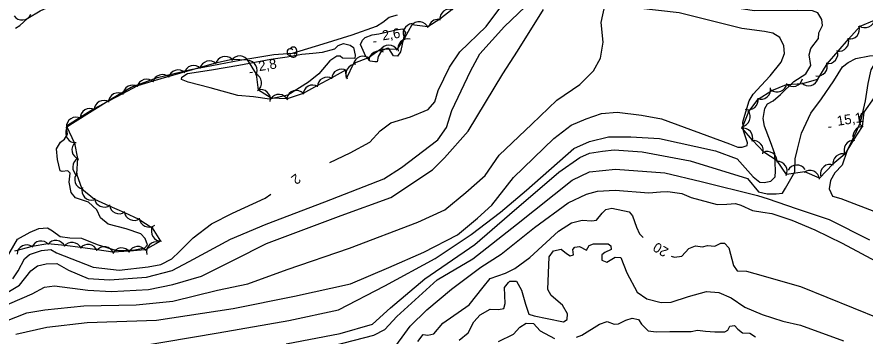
# Model space of a CAD drawing. Extents: x 646142 to 649934, y 5874075 to 5876351.
# Drawn here: x 647756.5 to 648016.1, y 5874831.3 to 5874929.1 of the extents above; entities that cross this region are included whole.
import ezdxf

# ---------------------------------------------------------------- set-up
doc = ezdxf.new("R2010")
doc.units = 0
for name, color, linetype in [('Niveau 1', 7, 'Continuous'), ('Niveau 2', 7, 'Continuous'), ('Niveau 3', 7, 'Continuous'), ('Niveau 4', 7, 'Continuous'), ('Niveau 44', 7, 'Continuous')]:
    doc.layers.add(name, color=color, linetype=linetype)

msp = doc.modelspace()

# ---------------------------------------------------------------- linework, layer by layer
at = {"layer": 'Niveau 1'}
for points in [[(647981.85, 5874905.4), (647984.24, 5874908.07), (647987.02, 5874911.08), (647990.39, 5874915.21), (647991.42, 5874917.93), (647991.19, 5874920.27), (647989.99, 5874922.76), (647987.85, 5874924.09), (647985.31, 5874924.67), (647978.37, 5874925.51), (647959.21, 5874930.35), (647946.53, 5874931.8), (647944.45, 5874933.61), (647943.97, 5874936.06), (647943.63, 5874940.65), (647944.62, 5874943.83), (647946.68, 5874946.89), (647952.62, 5874950.21), (647955.54, 5874952.88), (647957.73, 5874955.83), (647958.78, 5874957.24), (647958.33, 5874960.52)], [(647979.98, 5874889.68), (647980.13, 5874890.53), (647978.82, 5874894.19), (647978.67, 5874896.9), (647979.29, 5874898.98), (647980.63, 5874903.38), (647981.85, 5874905.4)], [(647756.13, 5874831.89), (647765.61, 5874834.03), (647777.99, 5874835.51), (647799.19, 5874836.21), (647822.71, 5874839.76), (647841.47, 5874843.54), (647858.57, 5874847.39), (647870.37, 5874852.37), (647881.01, 5874856.99), (647891.35, 5874862.3), (647897.46, 5874867.41), (647901.79, 5874871.4), (647908.5, 5874879.9), (647920.79, 5874891.8), (647926.17, 5874895.9), (647930.7, 5874897.89), (647935.38, 5874899.55), (647940.19, 5874899.91), (647947.61, 5874899), (647953.76, 5874897.84), (647974.61, 5874890.21), (647977.08, 5874889.16), (647978.5, 5874889.18), (647979.98, 5874889.68)], [(647879.2, 5874829.64), (647880.85, 5874831.8), (647882.28, 5874831.59), (647884.12, 5874832.01), (647886.83, 5874835.34), (647894.95, 5874840.86), (647899.21, 5874846.34), (647901.29, 5874849.02), (647905.99, 5874850.58), (647908.89, 5874852.05), (647913.48, 5874855.45), (647922.29, 5874863.5), (647926.26, 5874866.02), (647929.46, 5874866.81), (647932.41, 5874866.64), (647933.92, 5874866.79), (647935.58, 5874868.95), (647936.75, 5874870.13), (647938.59, 5874870.55), (647943.86, 5874869.43), (647944.93, 5874868.13), (647946.09, 5874864.72), (647946.99, 5874862.69), (647948.16, 5874861.58)], [(647956.75, 5874855.78), (647957.79, 5874855.55), (647960, 5874855.77), (647962.1, 5874858.21), (647964.13, 5874859.01), (647966.28, 5874858.63), (647967.88, 5874859.03), (647970.12, 5874858.9), (647971.91, 5874859.79), (647973.08, 5874859.79), (647974.39, 5874858.39), (647975.75, 5874853), (647976.97, 5874851.36), (647979.8, 5874851.18), (647982.33, 5874850.49), (647996.32, 5874846.49), (648020.51, 5874836.7), (648033.37, 5874830.37)]]:
    msp.add_lwpolyline(points, dxfattribs=at)
at = {"layer": 'Niveau 2'}
for points in [[(648001.88, 5874924.17), (648003.07, 5874926.42), (648002.88, 5874928.3), (648001.62, 5874930.3), (648000.02, 5874930.97), (647995.4, 5874931.1), (647982.08, 5874930.95), (647960.48, 5874934.46), (647953.76, 5874937.93), (647952.26, 5874939.92), (647952.07, 5874941.79), (647953.2, 5874943.56), (647959.16, 5874952.46), (647960.37, 5874955.66), (647960.52, 5874958.99), (647960.07, 5874959.89)], [(647742.09, 5874831.61), (647759.5, 5874838.48), (647765.05, 5874839.38), (647776.94, 5874840.56), (647793.04, 5874840.86), (647804.21, 5874842.08), (647817.87, 5874845.42), (647827.19, 5874847.39), (647839.21, 5874851.74), (647858.29, 5874858.31), (647879.22, 5874866.23), (647887.41, 5874869.96), (647893.9, 5874875.29), (647899.8, 5874880.55), (647904.08, 5874886.71), (647914.11, 5874896.25), (647921.7, 5874903.55), (647928.79, 5874908.42), (647933, 5874912.53), (647935.09, 5874916.42), (647935.9, 5874921.37), (647935.3, 5874927.37), (647937.73, 5874938.66), (647940.86, 5874945.28)], [(647852.25, 5874884.48), (647858.49, 5874887.45), (647864.52, 5874890.75), (647867.69, 5874894.24), (647870.98, 5874896.68), (647876.94, 5874898.44), (647882.36, 5874900.74), (647884.36, 5874903.05), (647885.4, 5874906.56), (647888.88, 5874913.72), (647892.04, 5874918.38), (647900.07, 5874926.11), (647906.17, 5874934.23)], [(647750.43, 5874839.68), (647761.15, 5874844.25), (647764.94, 5874846.27), (647767.96, 5874846.68), (647778.25, 5874845.35), (647785.48, 5874845.01), (647796.73, 5874845.65), (647804.24, 5874847.1), (647813.04, 5874849.73), (647823, 5874854.7), (647832.85, 5874859.66), (647855.75, 5874868.25), (647870.96, 5874873.74), (647883.71, 5874882.27), (647887.33, 5874885.91), (647894.58, 5874894.12), (647905.17, 5874911.69), (647909.72, 5874918.58), (647917.65, 5874931.32)], [(647898.15, 5874917.82), (647905.74, 5874926.2), (647912.05, 5874932.21)], [(647867.23, 5874923.89), (647872.53, 5874925.12), (647874.51, 5874925.43), (647875.45, 5874924.35), (647874.82, 5874922.53), (647873.85, 5874918.43), (647872.93, 5874917.05), (647871.74, 5874917.17), (647870.32, 5874919.38), (647869.72, 5874919.44), (647868.03, 5874918.68), (647867.03, 5874916.94), (647866.73, 5874915.38), (647866.03, 5874915.31), (647864.59, 5874915.52), (647863.25, 5874916.92), (647861.67, 5874920.64), (647862.23, 5874921.99), (647863.09, 5874922.78), (647865.25, 5874923.58), (647867.23, 5874923.89)], [(647988.43, 5874887.19), (647987.13, 5874890.84), (647985.24, 5874895.62), (647984.89, 5874897.96), (647985.4, 5874901.08), (647986.21, 5874902.47), (647987.89, 5874903.35), (647990.17, 5874905.35), (647994.26, 5874909.31), (647997.92, 5874911.69), (647999.44, 5874914.21), (647999, 5874917.49), (647999.51, 5874919.43), (648001.81, 5874922.5), (648001.88, 5874924.17)], [(647852.28, 5874915.6), (647848.93, 5874911.63), (647845.77, 5874909.08), (647839.45, 5874905.17), (647833.8, 5874903.9), (647828.87, 5874904.59), (647824.09, 5874905.06), (647815.68, 5874907.4), (647808.88, 5874909.08), (647806.9, 5874909.94), (647806.94, 5874910.65), (647808.71, 5874911.77), (647816.05, 5874912.84), (647824.41, 5874914.26), (647834.25, 5874916.17), (647839.25, 5874916.9), (647843.66, 5874917.69), (647847.05, 5874918.02), (647849.98, 5874918.31), (647853.78, 5874919.27), (647854.85, 5874920.32), (647856.43, 5874920.94), (647858.5, 5874920.44), (647859.52, 5874919.72), (647860.01, 5874917.42), (647859.88, 5874916.35), (647856.09, 5874916.45), (647855.43, 5874917.09), (647854.37, 5874917.1), (647852.28, 5874915.6)], [(647751.68, 5874843.55), (647757.34, 5874846.92), (647760.76, 5874851.37), (647762.85, 5874852.87), (647765.5, 5874853.48), (647768.68, 5874853.56), (647772.31, 5874851.57), (647778.26, 5874848.99), (647784.8, 5874848.58), (647796.17, 5874849.35), (647803.99, 5874851.41), (647809.24, 5874854.16), (647821.85, 5874861.04), (647832.81, 5874865.65), (647850.74, 5874872.47), (647868.76, 5874879.53), (647874.17, 5874882.94), (647885.3, 5874891.44), (647887.96, 5874895.22), (647889.64, 5874900.44), (647895.3, 5874912.49), (647898.15, 5874917.82)], [(647994.53, 5874881.62), (647994.71, 5874885.66), (647995.37, 5874888.56), (647996.64, 5874893.53), (647999.46, 5874899.6), (648002.68, 5874903.95), (648006.48, 5874909.53), (648009.12, 5874913.81), (648010.87, 5874915.17), (648013.23, 5874916.35), (648017.4, 5874917.13), (648018.8, 5874917.27), (648019.46, 5874916.51), (648019.33, 5874915.43), (648017.82, 5874912.91), (648016.94, 5874908.69), (648016.05, 5874903.4), (648014.59, 5874896.75), (648013.34, 5874893.91), (648010.6, 5874888.2)], [(647793.27, 5874828.19), (647818.1, 5874832.34), (647839.67, 5874836.16), (647854.92, 5874839.35), (647869.05, 5874846.68), (647884.49, 5874855.09), (647895.55, 5874862.47), (647904.54, 5874869.29), (647912.49, 5874876.01), (647926.9, 5874888.82), (647931.76, 5874890.96), (647937.52, 5874892.37), (647944.37, 5874892.35), (647953.16, 5874891.81), (647970.29, 5874888.09), (647976.9, 5874885.67), (647976.9, 5874885.67), (647981.82, 5874880.13), (647983.87, 5874878.44), (647985.18, 5874878.34), (647987.26, 5874878.78), (647988.55, 5874880.1), (647988.61, 5874881.88), (647988.43, 5874887.19)], [(647838.93, 5874829), (647855.47, 5874832.14), (647865.37, 5874834.99), (647870.81, 5874839.96), (647881.33, 5874848.92), (647896.61, 5874859.41), (647907.21, 5874868.61), (647922.34, 5874881.53), (647928.77, 5874886.01), (647931.78, 5874887.35), (647935.7, 5874887.97), (647939.3, 5874888.33), (647947.84, 5874887.77), (647962.49, 5874884.98), (647980.12, 5874879.58), (647980.12, 5874879.58), (647983.47, 5874875.55), (647986.12, 5874874.87), (647988.83, 5874874.91), (647990.81, 5874875.1), (647991.72, 5874876.61), (647994.53, 5874881.62)], [(648010.6, 5874888.2), (648009.05, 5874883.67), (648006.81, 5874881.32), (648005.51, 5874878.94), (648005.06, 5874876.42), (648006.1, 5874874.16), (648008.65, 5874873.47), (648020.04, 5874869.06)], [(647847.14, 5874826.82), (647865.71, 5874831.63), (647869.06, 5874833.38), (647872.78, 5874837.29), (647885.06, 5874848.55), (647896.06, 5874854.96), (647909.36, 5874865.49), (647926.47, 5874879.13), (647931.74, 5874881.66), (647939.66, 5874882.46), (647954.83, 5874881.38), (647965.92, 5874878.72), (647983.16, 5874874.44), (647983.16, 5874874.44), (647986.45, 5874873.35), (647994.97, 5874870.44), (648005.07, 5874867.09), (648017.45, 5874860.78)], [(647755.23, 5874848.91), (647756.87, 5874851.31), (647758.83, 5874855.03), (647760.35, 5874856.36), (647764.01, 5874857.54), (647766.93, 5874857.83), (647768.58, 5874856.82), (647779.81, 5874852.4), (647787.83, 5874851.54), (647796.71, 5874852.54), (647800.54, 5874853.27), (647803.9, 5874855.01), (647806.27, 5874857.24), (647810.43, 5874861.42), (647816, 5874865.73), (647822.51, 5874868.96), (647832.43, 5874873.59), (647834.22, 5874874.79)], [(647870.82, 5874826.15), (647876.8, 5874834.4), (647881.93, 5874839.39), (647889.52, 5874845.69), (647898.47, 5874852.47), (647904.66, 5874856.39), (647914.87, 5874864.6), (647925.16, 5874872.11), (647930.77, 5874874.8), (647934.2, 5874875.73), (647939.57, 5874876.03), (647949.88, 5874875.18), (647953.48, 5874875.54), (647955.7, 5874875.65), (647959.99, 5874875.02), (647962.82, 5874873.77), (647970.78, 5874871.63), (647973.71, 5874871.69), (647976.39, 5874871.96), (647978.09, 5874871.42), (647981.66, 5874869.78), (647984.76, 5874869.26), (647987.5, 5874868.83), (647993.69, 5874866.86), (648000.68, 5874863.92), (648009.07, 5874859.81), (648020.85, 5874853.46)], [(647896.34, 5874835.67), (647898.23, 5874837.85), (647901.33, 5874839.57), (647903.92, 5874839.48), (647905.53, 5874839.76), (647905.96, 5874841.33), (647905.7, 5874846.23), (647906.95, 5874847.76), (647907.38, 5874848.16), (647909.37, 5874848.12), (647910.94, 5874845.35), (647912.18, 5874841.13), (647913.19, 5874838.06), (647914.77, 5874837.52), (647918.82, 5874836.75), (647923.73, 5874835.72), (647924.94, 5874836.43), (647925, 5874838.19), (647923.45, 5874840.85), (647919.99, 5874843.79), (647918.99, 5874845.57), (647919.4, 5874855.59), (647920.73, 5874857.48), (647923.02, 5874857.95), (647924.68, 5874856.59), (647925.81, 5874855.88), (647926.83, 5874856.21), (647926.66, 5874857.84), (647927.29, 5874858.61), (647928.68, 5874858.75), (647930.78, 5874857.67), (647931.58, 5874859.04), (647932.92, 5874859.64), (647937.49, 5874859.63), (647938.26, 5874859.01), (647938.37, 5874857.84), (647936.47, 5874856.95), (647935.49, 5874856.26), (647935.53, 5874854.62), (647937, 5874853.95), (647939.54, 5874855.5), (647941.3, 5874855.44), (647943.18, 5874850.7), (647946.35, 5874844.8), (647949.24, 5874842.74), (647953.68, 5874841.66), (647956.72, 5874841.73), (647962.05, 5874843.44), (647967.51, 5874845.04), (647971.29, 5874844.72), (647975.08, 5874843.1), (647979.22, 5874840.24), (647984.6, 5874837.96), (647990.89, 5874835.89), (647996.28, 5874834.68), (648009.51, 5874829.9)], [(647891.87, 5874830.05), (647894.57, 5874832.32), (647896.34, 5874835.67)], [(647903.9, 5874829.63), (647908.46, 5874831.96), (647908.46, 5874831.96), (647910.36, 5874834.03), (647912.33, 5874835.28), (647914.57, 5874835.15), (647916.66, 5874832.9), (647920.98, 5874830.64)], [(647927.72, 5874830.97), (647929.41, 5874831.61), (647934.81, 5874834.96), (647937.18, 5874835.78), (647939.25, 5874834.94), (647940.64, 5874835.08), (647942.86, 5874836.24), (647944.79, 5874836.78), (647946.7, 5874836.39), (647947.66, 5874834.96), (647949.73, 5874832.94), (647952.1, 5874832.6), (647956.29, 5874832.78), (647962.84, 5874832.74), (647964.78, 5874833.17), (647967.27, 5874832.83), (647970.09, 5874832.65), (647973.14, 5874832.6), (647974.02, 5874833.16), (647974.71, 5874834.4), (647976.1, 5874834.54), (647977.14, 5874833.47), (647978.54, 5874832.32), (647980.77, 5874832.2), (647982.52, 5874831.08)]]:
    msp.add_lwpolyline(points, dxfattribs=at)
at = {"layer": 'Niveau 3'}
for p, q in [((647865.64, 5874921.48), (647866.43, 5874921.6)), ((647827.81, 5874912.07), (647828.6, 5874912.2)), ((648004.85, 5874895.31), (648005.64, 5874895.43))]:
    msp.add_line(p, q, dxfattribs=at)
at = {"layer": 'Niveau 4'}
for points in [[(647756.02, 5874925.68), (647757.37, 5874926.42), (647759.88, 5874928.7), (647763.59, 5874930.99), (647770.42, 5874934.06), (647775.8, 5874935.08), (647777.34, 5874936.43), (647778.15, 5874936.63), (647779.15, 5874936.14), (647780.46, 5874936.15), (647782.69, 5874936.49), (647788.71, 5874938.29), (647796.4, 5874941.22), (647802.25, 5874942.28), (647818.09, 5874945.91), (647825.69, 5874947.39), (647836.38, 5874948.94)], [(647792.6, 5874857.72), (647795.61, 5874858.37), (647796.46, 5874859.28), (647795.78, 5874861.21), (647794.44, 5874862.61), (647789.9, 5874864.17), (647784.41, 5874865.63), (647782.08, 5874867.52), (647780.98, 5874870), (647778.36, 5874872.33), (647774.43, 5874873.71), (647773.07, 5874875.34), (647772.5, 5874878.46), (647772.8, 5874881.2), (647772.13, 5874881.96), (647770.37, 5874881.78), (647769.76, 5874881.96), (647768.92, 5874885.41), (647768.57, 5874888.67), (647769.85, 5874890.71), (647771.06, 5874891.67), (647771.98, 5874893.19), (647771.65, 5874895.31), (647773.54, 5874896.58), (647785.53, 5874904.11), (647791.49, 5874907.58), (647799.53, 5874910.54), (647809.77, 5874913), (647824.73, 5874915.82), (647835.16, 5874917.58), (647840.83, 5874918.03), (647850.19, 5874920.88), (647859.09, 5874923.57), (647866.57, 5874926.23), (647868.47, 5874927.5), (647870.46, 5874929.01)], [(647870.46, 5874929.01), (647873.01, 5874929.75)], [(647753.3, 5874855.25), (647756.72, 5874861.01), (647760.52, 5874863.15), (647763.24, 5874864.24), (647765.82, 5874864.5), (647767.34, 5874863.59), (647769.78, 5874861.83), (647772.66, 5874861.4), (647776.23, 5874861.28), (647781.05, 5874859.41), (647786.94, 5874857.51), (647792.6, 5874857.72)]]:
    msp.add_lwpolyline(points, dxfattribs=at)
at = {"layer": 'Niveau 44'}
for points in [[(647889.74, 5874931.36), (647885.91, 5874928.37), (647882.21, 5874926), (647877.4, 5874926.63), (647875.07, 5874922.59), (647872.73, 5874919.14), (647867.87, 5874919.19), (647864.06, 5874916.52), (647859.51, 5874914.83), (647857.41, 5874910.37), (647857.08, 5874912.78), (647852.83, 5874910.43), (647848.32, 5874907.95), (647844.07, 5874905.6)], [(647996.92, 5874908.66), (648001.59, 5874909.98), (648004.43, 5874914.69), (648007.78, 5874918.58), (648010.99, 5874922.23), (648014.54, 5874926.21), (648019, 5874928.11)], [(647844.07, 5874905.6), (647839.21, 5874903.96), (647834.36, 5874904.25), (647830.39, 5874906.68), (647829.86, 5874911.51), (647827.19, 5874915.8), (647822.34, 5874916), (647817.26, 5874914.96), (647812.6, 5874913.62), (647807.65, 5874912.21), (647802.99, 5874910.83), (647798.06, 5874909.38), (647793.4, 5874908), (647788.82, 5874905.54), (647784.54, 5874903.25), (647779.98, 5874900.83), (647775.87, 5874898.24), (647771.64, 5874895.58), (647774.11, 5874890.43), (647775.09, 5874885.68), (647774.75, 5874881.01), (647776.32, 5874876.42), (647780.29, 5874873.23), (647784.72, 5874871.25), (647789.41, 5874869.15), (647793.84, 5874867.16), (647797.88, 5874864.54), (647800.4, 5874860.39), (647795.77, 5874857.75), (647790.94, 5874857.32), (647785.88, 5874857.07), (647781.08, 5874857.79), (647775.97, 5874858.51), (647771.15, 5874859.07), (647765.97, 5874859.58), (647761.18, 5874858.82), (647755.81, 5874857.3)], [(648018.83, 5874904.44), (648015.66, 5874899.96), (648015.2, 5874895.5), (648012.55, 5874891.43), (648009.89, 5874887.09), (648006.19, 5874883.94), (648002.09, 5874879.74), (647997.62, 5874881.63), (647992.03, 5874880.79), (647989.13, 5874884.96), (647985.12, 5874887.7), (647981.61, 5874891.31), (647978.5, 5874895.03), (647980.49, 5874900.1), (647983.34, 5874903.87), (647987.54, 5874906.58), (647992.06, 5874908.34), (647996.92, 5874908.66)]]:
    msp.add_lwpolyline(points, dxfattribs=at)
for centre, radius, start, end in [((647888.91, 5874928.48), 3, 68.0207, 187.9987), ((647758.05, 5874931.13), 3, 215.6627, 335.6406), ((647885.44, 5874925.35), 3, 87.1606, 164.2207), ((648016.08, 5874928.78), 3, 233.1328, 353.1107), ((647877.7, 5874924.03), 3, 94.6861, 214.6641), ((647879.58, 5874924.57), 3, 22.6253, 142.6033), ((648011.36, 5874925.32), 3, 258.6897, 18.6676), ((647870.28, 5874917.4), 3, 29.362, 149.3399), ((647876.03, 5874919.33), 3, 74.6252, 194.6031), ((648008.06, 5874921.57), 3, 258.6897, 18.6676), ((647840.21, 5874918.28), 1.05, 44.1154, 269.804), ((647841.11, 5874917.76), 1.05, 166.9369, 29.6212), ((647841.11, 5874918.81), 1.05, 282.2692, 149.7263), ((647867.23, 5874915.65), 3, 60.7264, 180.7043), ((648004.74, 5874917.79), 3, 259.8202, 19.7982), ((647815.42, 5874912.6), 3, 46.0116, 165.9895), ((647820.22, 5874913.98), 3, 46.0116, 165.9895), ((647824.69, 5874914.14), 3, 27.5848, 147.5627), ((647827.03, 5874912.78), 3, 328.6578, 88.6357), ((647862.4, 5874914.03), 3, 50.3666, 170.3446), ((647805.82, 5874909.83), 3, 46.4723, 166.4502), ((647810.61, 5874911.22), 3, 46.0116, 165.9895), ((647855.81, 5874910.06), 3, 58.9101, 178.8881), ((647860.16, 5874911.57), 3, 89.6017, 209.5797), ((648001.52, 5874913.97), 3, 259.8202, 19.7982), ((647796.23, 5874907), 3, 46.4723, 166.4502), ((647801.02, 5874908.42), 3, 46.4723, 166.4502), ((647828.37, 5874908.91), 3, 306.1636, 66.1415), ((647851.43, 5874907.65), 3, 58.9101, 178.8881), ((647993.98, 5874910.77), 3, 227.3787, 347.3566), ((647998.78, 5874911.01), 3, 225.7907, 345.7687), ((647791.92, 5874905.19), 3, 58.0754, 178.0533), ((647847.05, 5874905.23), 3, 58.9101, 178.8881), ((647984.17, 5874906.87), 3, 250.1451, 10.1231), ((647989.16, 5874909.1), 3, 231.3207, 351.2986), ((647787.51, 5874902.84), 3, 58.0754, 178.0533), ((647831.11, 5874903.86), 3, 347.5879, 107.5659), ((647836.68, 5874902.34), 3, 26.5104, 146.4883), ((647842.02, 5874903.53), 3, 46.1446, 166.1225), ((647783.1, 5874900.49), 3, 58.0754, 178.0533), ((647980.35, 5874903.65), 3, 250.1451, 10.1231), ((647778.86, 5874898.04), 3, 62.1996, 182.1775), ((647977.94, 5874898.51), 3, 277.9561, 37.934), ((648017.31, 5874897.46), 3, 117.4482, 219.9503), ((647774.63, 5874895.38), 3, 62.1996, 182.1775), ((647774.41, 5874893.57), 3, 154.5812, 274.5592), ((647978.7, 5874892.04), 3, 339.9293, 99.9072), ((648015.36, 5874892.5), 3, 87.0077, 206.9857), ((647776.33, 5874888.41), 3, 131.586, 251.5639), ((647981.91, 5874888.2), 3, 339.9293, 99.9072), ((648012.63, 5874888.31), 3, 87.0077, 206.9857), ((647986.14, 5874884.87), 3, 355.7241, 115.702), ((648009.19, 5874884.18), 3, 70.4511, 190.4291), ((647776.57, 5874883.08), 3, 117.3218, 237.2998), ((647989.23, 5874881.86), 3, 333.1966, 93.1745), ((647995.19, 5874880.73), 3, 32.812, 152.79), ((647999.17, 5874879.06), 3, 7.1804, 127.1584), ((648005.38, 5874880.94), 3, 70.4511, 190.4291), ((647777.21, 5874879.28), 3, 138.7927, 258.7707), ((647779.41, 5874875.94), 3, 163.1457, 283.1237), ((647783.22, 5874873.85), 3, 185.8988, 305.8768), ((647787.79, 5874871.81), 3, 185.8988, 305.8768), ((647792.35, 5874869.76), 3, 185.7923, 305.7702), ((647796.91, 5874867.71), 3, 185.7923, 305.7702), ((647800.64, 5874863.38), 3, 151.2705, 271.2484), ((647759.53, 5874856.27), 3, 56.6639, 176.6419), ((647763.85, 5874857.46), 3, 39.0782, 159.0562), ((647768.39, 5874857.62), 3, 23.3414, 143.3193), ((647773.36, 5874857.04), 3, 23.3414, 143.3193), ((647778.27, 5874856.42), 3, 21.5441, 141.5221), ((647783.22, 5874855.69), 3, 21.5441, 141.5221), ((647788.53, 5874855.34), 3, 35.0458, 155.0238), ((647793.51, 5874855.78), 3, 35.0458, 155.0238), ((647799.19, 5874857.16), 3, 75.5277, 195.5056)]:
    msp.add_arc(centre, radius, start, end, dxfattribs=at)

# ---------------------------------------------------------------- texts
at = {"layer": 'Niveau 1'}
msp.add_text('20', height=3, rotation=149.5986, dxfattribs=at).set_placement((647956.19, 5874857.97))
at = {"layer": 'Niveau 2'}
msp.add_text('2', height=3, rotation=217.7443, dxfattribs=at).set_placement((647841.91, 5874881.26))
at = {"layer": 'Niveau 3'}
for s, p in [('2,6  ', (647868.49, 5874921.89)), ('2,8  ', (647830.66, 5874912.48)), ('15,1 ', (648007.7, 5874895.72))]:
    msp.add_text(s, height=3, rotation=8.9405, dxfattribs=at).set_placement(p)

doc.saveas('drawing.dxf')
